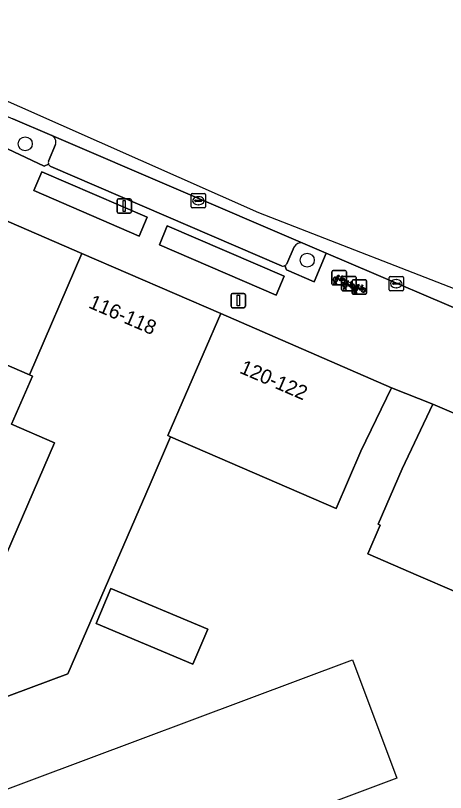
# Model space of a CAD drawing. Extents: x 161798 to 162385, y 382315 to 382833.
# Drawn here: x 162235.9 to 162265.8, y 382570.8 to 382624.8 of the extents above; entities that cross this region are included whole.
import ezdxf

# ---------------------------------------------------------------- set-up
doc = ezdxf.new("R2010")
doc.units = 0
for name, color, linetype in [('IMGEO_Boom', 7, 'Continuous'), ('IMGEO_Erf', 7, 'Continuous'), ('IMGEO_Fietsenrek', 7, 'Continuous'), ('IMGEO_Groenvoorziening', 7, 'Continuous'), ('IMGEO_Kolk', 7, 'Continuous'), ('IMGEO_Lichtmast', 7, 'Continuous'), ('IMGEO_Pand', 7, 'Continuous'), ('IMGEO_Pand_nummerreeks', 7, 'Continuous'), ('IMGEO_Pand_vergunning_verleend', 7, 'Continuous'), ('IMGEO_Parkeervlak_open', 7, 'Continuous'), ('IMGEO_Rijbaan_lokaal_gesloten', 7, 'Continuous'), ('IMGEO_Voetpad_open', 7, 'Continuous')]:
    doc.layers.add(name, color=color, linetype=linetype)

msp = doc.modelspace()

# ---------------------------------------------------------------- linework, layer by layer
at = {"layer": 'IMGEO_Boom'}
for centre in [(162236.594, 382615.904), (162256.208, 382607.818)]:
    msp.add_circle(centre, 0.489, dxfattribs=at)
at = {"layer": 'IMGEO_Erf'}
msp.add_lwpolyline([(162266.42, 382584.801), (162263.954, 382585.878), (162260.424, 382587.406), (162261.288, 382589.402), (162261.134, 382589.469), (162262.802, 382593.322), (162264.942, 382597.806), (162262.061, 382598.95), (162259.947, 382594.543), (162258.218, 382590.552), (162246.707, 382595.54), (162245.276, 382592.24), (162239.564, 382579.067), (162230.156, 382575.563), (162238.632, 382595.119), (162235.65, 382596.412), (162237.101, 382599.761), (162236.893, 382599.851), (162225.486, 382604.794)], dxfattribs=at)
msp.add_lwpolyline([(162242.558, 382584.999), (162249.289, 382582.174), (162248.261, 382579.725), (162241.53, 382582.551)], close=True, dxfattribs=at)
at = {"layer": 'IMGEO_Fietsenrek'}
for p, q in [((162257.929, 382606.167), (162257.929, 382607.008)), ((162257.929, 382607.008), (162257.929, 382606.167)), ((162258.004, 382607.092), (162258.845, 382607.092)), ((162258.845, 382607.092), (162258.004, 382607.092)), ((162258.603, 382605.768), (162258.603, 382606.609)), ((162258.603, 382606.609), (162258.603, 382605.768)), ((162258.616, 382606.641), (162258.652, 382606.546)), ((162258.678, 382606.693), (162259.519, 382606.693)), ((162259.519, 382606.693), (162258.678, 382606.693)), ((162258.929, 382607.017), (162258.929, 382606.176)), ((162258.929, 382606.176), (162258.929, 382607.017)), ((162259.603, 382606.618), (162259.603, 382605.777)), ((162259.603, 382605.777), (162259.603, 382606.618)), ((162258.854, 382606.092), (162258.013, 382606.092)), ((162258.013, 382606.092), (162258.854, 382606.092)), ((162258.056, 382606.176), (162258.095, 382606.336)), ((162258.09, 382606.176), (162258.056, 382606.176)), ((162258.125, 382606.324), (162258.09, 382606.176)), ((162258.167, 382606.348), (162258.166, 382606.352)), ((162258.208, 382606.176), (162258.174, 382606.318)), ((162258.198, 382606.359), (162258.199, 382606.352)), ((162258.206, 382606.322), (162258.241, 382606.176)), ((162258.241, 382606.176), (162258.208, 382606.176)), ((162259.29, 382606.242), (162259.326, 382606.147)), ((162259.334, 382605.523), (162259.334, 382606.364)), ((162259.334, 382606.364), (162259.334, 382605.523)), ((162259.409, 382606.448), (162260.25, 382606.448)), ((162260.25, 382606.448), (162259.409, 382606.448)), ((162260.334, 382606.373), (162260.334, 382605.532)), ((162260.334, 382605.532), (162260.334, 382606.373)), ((162259.528, 382605.693), (162258.687, 382605.693)), ((162258.687, 382605.693), (162259.528, 382605.693)), ((162258.73, 382605.777), (162258.769, 382605.937)), ((162258.764, 382605.777), (162258.73, 382605.777)), ((162258.799, 382605.925), (162258.764, 382605.777)), ((162258.841, 382605.949), (162258.84, 382605.953)), ((162258.882, 382605.777), (162258.848, 382605.919)), ((162258.872, 382605.96), (162258.873, 382605.953)), ((162258.88, 382605.923), (162258.915, 382605.777)), ((162258.915, 382605.777), (162258.882, 382605.777)), ((162259.461, 382605.532), (162259.5, 382605.692)), ((162259.495, 382605.532), (162259.461, 382605.532)), ((162259.53, 382605.68), (162259.495, 382605.532)), ((162259.572, 382605.704), (162259.571, 382605.708)), ((162259.613, 382605.532), (162259.579, 382605.674)), ((162259.603, 382605.715), (162259.604, 382605.708)), ((162259.611, 382605.678), (162259.646, 382605.532)), ((162259.646, 382605.532), (162259.613, 382605.532)), ((162260.021, 382605.997), (162260.057, 382605.902)), ((162260.259, 382605.448), (162259.418, 382605.448)), ((162259.418, 382605.448), (162260.259, 382605.448))]:
    msp.add_line(p, q, dxfattribs=at)
for points in [[(162258.242, 382606.618), (162258.337, 382606.782), (162258.423, 382606.768), (162258.425, 382606.759), (162258.369, 382606.748), (162258.342, 382606.703), (162258.598, 382606.662)], [(162258.538, 382606.374), (162258.488, 382606.374), (162258.297, 382606.625), (162258.278, 382606.593)], [(162258.585, 382606.637), (162258.328, 382606.678), (162258.311, 382606.649), (162258.478, 382606.429), (162258.585, 382606.637)], [(162258.633, 382606.539), (162258.603, 382606.616), (162258.494, 382606.398), (162258.537, 382606.398)], [(162258.598, 382606.662), (162258.623, 382606.711), (162258.617, 382606.715), (162258.594, 382606.719), (162258.582, 382606.726), (162258.581, 382606.729), (162258.583, 382606.734), (162258.678, 382606.719), (162258.68, 382606.709), (162258.67, 382606.696), (162258.658, 382606.69), (162258.644, 382606.696), (162258.616, 382606.641)], [(162258.263, 382606.566), (162258.211, 382606.476), (162258.171, 382606.451), (162258.172, 382606.498), (162258.227, 382606.592)], [(162258.567, 382606.398), (162258.687, 382606.397), (162258.643, 382606.511)], [(162258.663, 382606.518), (162258.718, 382606.373), (162258.568, 382606.373)], [(162258.937, 382606.167), (162258.885, 382606.077), (162258.845, 382606.052), (162258.846, 382606.099), (162258.901, 382606.193)], [(162258.916, 382606.219), (162259.011, 382606.383), (162259.097, 382606.369), (162259.099, 382606.36), (162259.043, 382606.349), (162259.016, 382606.304), (162259.272, 382606.263)], [(162259.212, 382605.975), (162259.162, 382605.975), (162258.971, 382606.226), (162258.952, 382606.194)], [(162259.259, 382606.238), (162259.002, 382606.279), (162258.985, 382606.25), (162259.152, 382606.03), (162259.259, 382606.238)], [(162259.307, 382606.14), (162259.277, 382606.217), (162259.168, 382605.999), (162259.211, 382605.999)], [(162259.241, 382605.999), (162259.361, 382605.998), (162259.317, 382606.112)], [(162259.337, 382606.119), (162259.392, 382605.974), (162259.242, 382605.974)], [(162259.272, 382606.263), (162259.297, 382606.312), (162259.291, 382606.316), (162259.268, 382606.32), (162259.256, 382606.327), (162259.255, 382606.33), (162259.257, 382606.335), (162259.352, 382606.32), (162259.354, 382606.31), (162259.344, 382606.297), (162259.332, 382606.291), (162259.318, 382606.297), (162259.29, 382606.242)], [(162259.647, 382605.974), (162259.742, 382606.138), (162259.828, 382606.124), (162259.83, 382606.115), (162259.774, 382606.104), (162259.747, 382606.059), (162260.003, 382606.018)], [(162260.003, 382606.018), (162260.028, 382606.067), (162260.022, 382606.071), (162259.999, 382606.075), (162259.987, 382606.082), (162259.986, 382606.085), (162259.988, 382606.09), (162260.083, 382606.075), (162260.085, 382606.065), (162260.075, 382606.052), (162260.063, 382606.046), (162260.049, 382606.052), (162260.021, 382605.997)], [(162259.668, 382605.922), (162259.616, 382605.832), (162259.576, 382605.807), (162259.577, 382605.854), (162259.632, 382605.948)], [(162259.943, 382605.73), (162259.893, 382605.73), (162259.702, 382605.981), (162259.683, 382605.949)], [(162259.99, 382605.993), (162259.733, 382606.034), (162259.716, 382606.005), (162259.883, 382605.785), (162259.99, 382605.993)], [(162260.038, 382605.895), (162260.008, 382605.972), (162259.899, 382605.754), (162259.942, 382605.754)], [(162259.972, 382605.754), (162260.092, 382605.753), (162260.048, 382605.867)], [(162260.068, 382605.874), (162260.123, 382605.729), (162259.973, 382605.729)]]:
    msp.add_lwpolyline(points, dxfattribs=at)
for centre, radius, start, end in [((162258.007, 382607.014), 0.0779, 92.4484, 184.2845), ((162258.007, 382607.014), 0.0779, 92.4484, 184.2845), ((162258.169, 382606.477), 0.159, 62.6766, 242.1369), ((162258.169, 382606.477), 0.129, 63.3192, 238.903), ((162258.681, 382606.615), 0.0779, 92.4484, 184.2845), ((162258.681, 382606.615), 0.0779, 92.4484, 184.2845), ((162258.851, 382607.014), 0.0779, 2.4484, 94.2845), ((162258.851, 382607.014), 0.0779, 2.4484, 94.2845), ((162259.525, 382606.615), 0.0779, 2.4484, 94.2845), ((162259.525, 382606.615), 0.0779, 2.4484, 94.2845), ((162258.007, 382606.17), 0.0779, 182.4484, 274.2845), ((162258.007, 382606.17), 0.0779, 182.4484, 274.2845), ((162258.149, 382606.348), 0.0499, 12.8025, 158.6934), ((162258.169, 382606.477), 0.159, 253.9967, 271.7867), ((162258.149, 382606.348), 0.0174, 12.8025, 163.4502), ((162258.169, 382606.477), 0.129, 253.415, 269.0204), ((162258.169, 382606.477), 0.129, 283.6043, 43.4302), ((162258.169, 382606.477), 0.159, 283.5766, 46.6042), ((162258.696, 382606.393), 0.159, 113.3408, 178.3217), ((162258.696, 382606.393), 0.159, 187.0065, 105.7708), ((162258.696, 382606.393), 0.129, 113.923, 177.9556), ((162258.696, 382606.393), 0.129, 188.6715, 104.5883), ((162258.843, 382606.078), 0.159, 62.6766, 242.1369), ((162258.843, 382606.078), 0.129, 63.3192, 238.903), ((162258.851, 382606.17), 0.0779, 272.4484, 4.2845), ((162258.851, 382606.17), 0.0779, 272.4484, 4.2845), ((162258.843, 382606.078), 0.129, 283.6043, 43.4302), ((162258.843, 382606.078), 0.159, 283.5766, 46.6042), ((162259.37, 382605.994), 0.159, 113.3408, 178.3217), ((162259.37, 382605.994), 0.159, 187.0065, 105.7708), ((162259.37, 382605.994), 0.129, 113.923, 177.9556), ((162259.37, 382605.994), 0.129, 188.6715, 104.5883), ((162259.412, 382606.37), 0.0779, 92.4484, 184.2845), ((162259.412, 382606.37), 0.0779, 92.4484, 184.2845), ((162260.256, 382606.37), 0.0779, 2.4484, 94.2845), ((162260.256, 382606.37), 0.0779, 2.4484, 94.2845), ((162258.681, 382605.771), 0.0779, 182.4484, 274.2845), ((162258.681, 382605.771), 0.0779, 182.4484, 274.2845), ((162258.823, 382605.949), 0.0499, 12.8025, 158.6934), ((162258.843, 382606.078), 0.159, 253.9967, 271.7867), ((162258.823, 382605.949), 0.0174, 12.8025, 163.4502), ((162258.843, 382606.078), 0.129, 253.415, 269.0204), ((162259.412, 382605.526), 0.0779, 182.4484, 274.2845), ((162259.412, 382605.526), 0.0779, 182.4484, 274.2845), ((162259.574, 382605.833), 0.159, 62.6766, 242.1369), ((162259.574, 382605.833), 0.129, 63.3192, 238.903), ((162259.554, 382605.704), 0.0499, 12.8025, 158.6934), ((162259.525, 382605.771), 0.0779, 272.4484, 4.2845), ((162259.525, 382605.771), 0.0779, 272.4484, 4.2845), ((162259.574, 382605.833), 0.159, 253.9967, 271.7867), ((162259.554, 382605.704), 0.0174, 12.8025, 163.4502), ((162259.574, 382605.833), 0.129, 253.415, 269.0204), ((162259.574, 382605.833), 0.129, 283.6043, 43.4302), ((162259.574, 382605.833), 0.159, 283.5766, 46.6042), ((162260.101, 382605.749), 0.159, 113.3408, 178.3217), ((162260.101, 382605.749), 0.159, 187.0065, 105.7708), ((162260.101, 382605.749), 0.129, 113.923, 177.9556), ((162260.101, 382605.749), 0.129, 188.6715, 104.5883), ((162260.256, 382605.526), 0.0779, 272.4484, 4.2845), ((162260.256, 382605.526), 0.0779, 272.4484, 4.2845)]:
    msp.add_arc(centre, radius, start, end, dxfattribs=at)
at = {"layer": 'IMGEO_Groenvoorziening'}
for points in [[(162238.442, 382616.477), (162235.739, 382617.639)], [(162234.45, 382616.089), (162234.516, 382615.954), (162237.909, 382614.355), (162238.222, 382614.486)], [(162238.22, 382614.71), (162238.708, 382615.861)], [(162257.528, 382608.307), (162255.911, 382608.99)], [(162254.651, 382607.437), (162254.766, 382607.137), (162256.682, 382606.305), (162257.528, 382608.307)], [(162255.298, 382608.737), (162254.797, 382607.57)]]:
    msp.add_lwpolyline(points, dxfattribs=at)
for points in [[(162244.515, 382609.488), (162245.085, 382610.803), (162237.747, 382613.949), (162237.197, 382612.666)], [(162254.039, 382605.381), (162254.596, 382606.7), (162246.477, 382610.203), (162245.928, 382608.892)]]:
    msp.add_lwpolyline(points, close=True, dxfattribs=at)
for centre, radius, start, end in [((162238.218, 382616.015), 0.513, 342.5483, 64.1628), ((162238.495, 382614.6), 0.296, 158.2871, 202.736), ((162255.752, 382608.506), 0.51, 71.835, 153.0192), ((162254.523, 382607.724), 0.314, 294.0277, 330.6368)]:
    msp.add_arc(centre, radius, start, end, dxfattribs=at)
at = {"layer": 'IMGEO_Kolk'}
for p, q in [((162248.137, 382611.523), (162248.137, 382612.375)), ((162248.212, 382612.449), (162249.064, 382612.449)), ((162248.625, 382612.229), (162248.65, 382612.229)), ((162249.138, 382612.375), (162249.138, 382611.523)), ((162248.396, 382611.943), (162248.396, 382611.955)), ((162248.834, 382611.906), (162248.436, 382611.906)), ((162248.439, 382611.992), (162248.837, 382611.992)), ((162248.648, 382611.669), (162248.623, 382611.669)), ((162248.88, 382611.955), (162248.88, 382611.943)), ((162249.064, 382611.449), (162248.212, 382611.449)), ((162261.901, 382605.757), (162261.901, 382606.609)), ((162261.976, 382606.683), (162262.828, 382606.683)), ((162262.902, 382606.609), (162262.902, 382605.757)), ((162262.16, 382606.177), (162262.16, 382606.189)), ((162262.598, 382606.14), (162262.2, 382606.14)), ((162262.203, 382606.226), (162262.601, 382606.226)), ((162262.389, 382606.463), (162262.414, 382606.463)), ((162262.644, 382606.189), (162262.644, 382606.177)), ((162262.828, 382605.683), (162261.976, 382605.683)), ((162262.412, 382605.903), (162262.387, 382605.903))]:
    msp.add_line(p, q, dxfattribs=at)
for points in [[(162248.137, 382611.523), (162248.137, 382612.375)], [(162248.212, 382612.449), (162249.064, 382612.449)], [(162249.138, 382612.375), (162249.138, 382611.523)], [(162249.064, 382611.449), (162248.212, 382611.449)], [(162261.901, 382605.757), (162261.901, 382606.609)], [(162261.976, 382606.683), (162262.828, 382606.683)], [(162262.902, 382606.609), (162262.902, 382605.757)], [(162262.828, 382605.683), (162261.976, 382605.683)]]:
    msp.add_lwpolyline(points, dxfattribs=at)
for centre, radius, start, end in [((162248.214, 382612.373), 0.0765, 91.552, 178.448), ((162248.214, 382612.373), 0.0765, 91.552, 178.448), ((162249.062, 382612.373), 0.0765, 1.552, 88.448), ((162249.062, 382612.373), 0.0765, 1.552, 88.448), ((162248.214, 382611.525), 0.0765, 181.552, 268.448), ((162248.214, 382611.525), 0.0765, 181.552, 268.448), ((162248.436, 382611.952), 0.0403, 85.8775, 175.7526), ((162248.433, 382611.942), 0.0366, 178.938, 274.7102), ((162248.837, 382611.949), 0.043, 264.8664, 352.4533), ((162248.841, 382611.954), 0.0386, 1.7309, 96.639), ((162249.062, 382611.525), 0.0765, 271.552, 358.448), ((162249.062, 382611.525), 0.0765, 271.552, 358.448), ((162261.978, 382606.607), 0.0765, 91.552, 178.448), ((162261.978, 382606.607), 0.0765, 91.552, 178.448), ((162262.826, 382606.607), 0.0765, 1.552, 88.448), ((162262.826, 382606.607), 0.0765, 1.552, 88.448), ((162262.2, 382606.186), 0.0403, 85.8775, 175.7526), ((162262.197, 382606.176), 0.0366, 178.938, 274.7102), ((162262.601, 382606.183), 0.043, 264.8664, 352.4533), ((162262.605, 382606.188), 0.0386, 1.7309, 96.639), ((162261.978, 382605.759), 0.0765, 181.552, 268.448), ((162261.978, 382605.759), 0.0765, 181.552, 268.448), ((162262.826, 382605.759), 0.0765, 271.552, 358.448), ((162262.826, 382605.759), 0.0765, 271.552, 358.448)]:
    msp.add_arc(centre, radius, start, end, dxfattribs=at)
for centre, major_axis, ratio, start_param, end_param in [((162248.624, 382611.949), (-0.387, 0.002), 0.722429, 4.712389, 7.853982), ((162248.649, 382611.949), (-0.39, 0.002), 0.717154, 1.570796, 4.712389), ((162262.388, 382606.183), (-0.387, 0.002), 0.722429, 4.712389, 7.853982), ((162262.413, 382606.183), (-0.39, 0.002), 0.717154, 1.570796, 4.712389)]:
    msp.add_ellipse(centre, major_axis=major_axis, ratio=ratio, start_param=start_param, end_param=end_param, dxfattribs=at)
at = {"layer": 'IMGEO_Lichtmast'}
for p, q in [((162243.087, 382612.08), (162243.877, 382612.08)), ((162243.877, 382612.08), (162243.087, 382612.08)), ((162242.987, 382611.18), (162242.987, 382611.98)), ((162242.987, 382611.98), (162242.987, 382611.18)), ((162243.977, 382611.98), (162243.977, 382611.18)), ((162243.977, 382611.18), (162243.977, 382611.98)), ((162243.877, 382611.08), (162243.087, 382611.08)), ((162243.087, 382611.08), (162243.877, 382611.08)), ((162250.917, 382604.61), (162250.917, 382605.41)), ((162250.917, 382605.41), (162250.917, 382604.61)), ((162251.017, 382605.51), (162251.807, 382605.51)), ((162251.807, 382605.51), (162251.017, 382605.51)), ((162251.907, 382605.41), (162251.907, 382604.61)), ((162251.907, 382604.61), (162251.907, 382605.41)), ((162251.807, 382604.51), (162251.017, 382604.51)), ((162251.017, 382604.51), (162251.807, 382604.51))]:
    msp.add_line(p, q, dxfattribs=at)
for points in [[(162243.407, 382611.955), (162243.557, 382611.955), (162243.557, 382611.205), (162243.407, 382611.205), (162243.407, 382611.955)], [(162251.337, 382605.385), (162251.487, 382605.385), (162251.487, 382604.635), (162251.337, 382604.635), (162251.337, 382605.385)]]:
    msp.add_lwpolyline(points, dxfattribs=at)
for centre, start, end in [((162243.087, 382611.98), 90, 180), ((162243.087, 382611.98), 90, 180), ((162243.877, 382611.98), 0, 90), ((162243.877, 382611.98), 360, 90), ((162243.087, 382611.18), 180, 270), ((162243.087, 382611.18), 180, 270), ((162243.877, 382611.18), 270, 0), ((162243.877, 382611.18), 270, 0), ((162251.017, 382605.41), 90, 180), ((162251.017, 382605.41), 90, 180), ((162251.807, 382605.41), 0, 90), ((162251.807, 382605.41), 360, 90), ((162251.017, 382604.61), 180, 270), ((162251.017, 382604.61), 180, 270), ((162251.807, 382604.61), 270, 0), ((162251.807, 382604.61), 270, 0)]:
    msp.add_arc(centre, 0.1, start, end, dxfattribs=at)
at = {"layer": 'IMGEO_Pand'}
for points in [[(162225.486, 382604.794), (162236.893, 382599.851), (162240.534, 382608.284), (162229.119, 382613.211)], [(162240.534, 382608.284), (162236.893, 382599.851), (162237.101, 382599.761), (162235.65, 382596.412), (162238.632, 382595.119), (162230.156, 382575.563), (162239.564, 382579.067), (162245.276, 382592.24), (162246.707, 382595.54), (162246.525, 382595.619), (162250.193, 382604.115)], [(162262.061, 382598.95), (162250.193, 382604.115), (162246.525, 382595.619), (162246.707, 382595.54), (162258.218, 382590.552), (162259.947, 382594.543)], [(162288.531, 382587.678), (162264.942, 382597.806), (162262.802, 382593.322), (162261.134, 382589.469), (162261.288, 382589.402), (162260.424, 382587.406), (162263.954, 382585.878), (162266.42, 382584.801), (162278.126, 382579.735), (162279.872, 382579.006), (162284.032, 382577.205), (162286.557, 382583.039)], [(162241.53, 382582.551), (162248.261, 382579.725), (162249.289, 382582.174), (162242.558, 382584.999)]]:
    msp.add_lwpolyline(points, close=True, dxfattribs=at)
at = {"layer": 'IMGEO_Pand_vergunning_verleend'}
msp.add_lwpolyline([(162233.442, 382570.34), (162259.36, 382580.047), (162262.443, 382571.813), (162236.525, 382562.106)], close=True, dxfattribs=at)
at = {"layer": 'IMGEO_Parkeervlak_open'}
for points in [[(162255.911, 382608.99), (162238.442, 382616.477)], [(162238.708, 382615.861), (162238.22, 382614.71)], [(162238.367, 382614.336), (162254.425, 382607.424)], [(162254.797, 382607.57), (162255.298, 382608.737)]]:
    msp.add_lwpolyline(points, dxfattribs=at)
for centre, radius, start, end in [((162238.218, 382616.015), 0.513, 342.5483, 64.1628), ((162238.495, 382614.6), 0.296, 158.2871, 202.736), ((162238.496, 382614.606), 0.3, 203.658, 244.3999), ((162255.752, 382608.506), 0.51, 71.835, 153.0192), ((162254.521, 382607.732), 0.322, 252.7371, 293.8472), ((162254.523, 382607.724), 0.314, 294.0277, 330.6368)]:
    msp.add_arc(centre, radius, start, end, dxfattribs=at)
at = {"layer": 'IMGEO_Rijbaan_lokaal_gesloten'}
msp.add_lwpolyline([(162284.329, 382598.88), (162252.839, 382611.116), (162211.378, 382629.505), (162210.854, 382628.309), (162211.464, 382628.073), (162213.679, 382627.112), (162235.739, 382617.639), (162238.442, 382616.477), (162255.911, 382608.99), (162257.528, 382608.307), (162269.376, 382603.243), (162271.017, 382602.539), (162288.503, 382595.016), (162290.216, 382594.295), (162295.8, 382591.876), (162295.848, 382591.854)], dxfattribs=at)
at = {"layer": 'IMGEO_Voetpad_open'}
for points in [[(162202.347, 382625.528), (162202.052, 382624.786), (162208.854, 382621.959), (162217.734, 382618.126), (162229.119, 382613.211), (162240.534, 382608.284), (162250.193, 382604.115), (162262.061, 382598.95), (162264.942, 382597.806), (162288.531, 382587.678)], [(162238.222, 382614.486), (162237.909, 382614.355), (162234.516, 382615.954), (162234.45, 382616.089)], [(162254.425, 382607.424), (162238.367, 382614.336)], [(162270.784, 382600.546), (162270.473, 382600.416), (162268.583, 382601.23), (162269.376, 382603.243), (162257.528, 382608.307), (162256.682, 382606.305), (162254.766, 382607.137), (162254.651, 382607.437)]]:
    msp.add_lwpolyline(points, dxfattribs=at)
for points in [[(162244.515, 382609.488), (162237.197, 382612.666), (162237.747, 382613.949), (162245.085, 382610.803)], [(162254.039, 382605.381), (162245.928, 382608.892), (162246.477, 382610.203), (162254.596, 382606.7)]]:
    msp.add_lwpolyline(points, close=True, dxfattribs=at)
for centre, radius, start, end in [((162238.496, 382614.606), 0.3, 203.658, 244.3999), ((162254.521, 382607.732), 0.322, 252.7371, 293.8472)]:
    msp.add_arc(centre, radius, start, end, dxfattribs=at)

# ---------------------------------------------------------------- texts
at = {"layer": 'IMGEO_Pand_nummerreeks'}
for s, rotation, p in [('116-118', 336.6526, (162240.931, 382604.54)), ('120-122', 336.652, (162251.443, 382600.003))]:
    msp.add_text(s, height=1, rotation=rotation, dxfattribs=at).set_placement(p)

doc.saveas('drawing.dxf')
